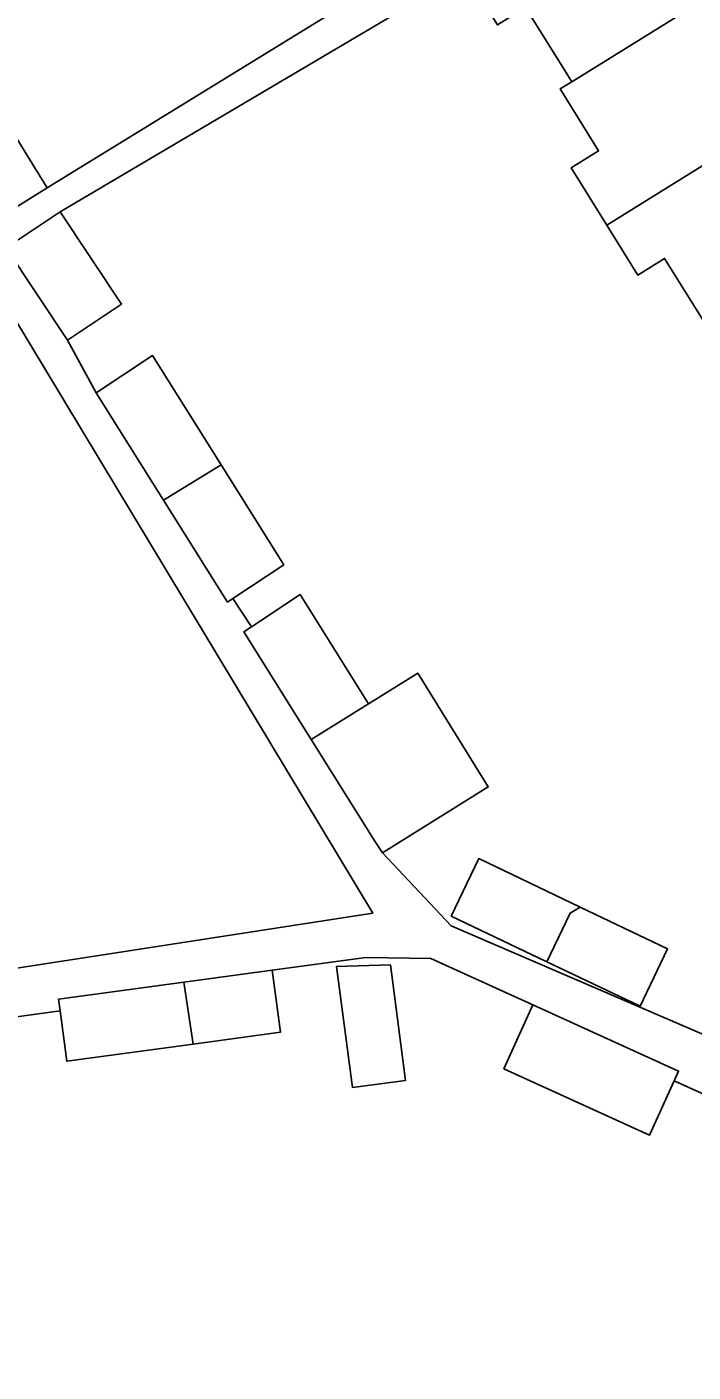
# Model space of a CAD drawing. Extents: x 159279 to 160377, y 384531 to 385888.
# Drawn here: x 159986.71 to 160010.28, y 384966.34 to 385013.89 of the extents above; entities that cross this region are included whole.
import ezdxf

# ---------------------------------------------------------------- set-up
doc = ezdxf.new("R2010")
doc.units = 0
for name, color, linetype in [('IMGEO_Erf', 7, 'Continuous'), ('IMGEO_Pand', 7, 'Continuous'), ('IMGEO_Voetpad_open', 7, 'Continuous')]:
    doc.layers.add(name, color=color, linetype=linetype)

msp = doc.modelspace()

# ---------------------------------------------------------------- linework, layer by layer
at = {"layer": 'IMGEO_Erf'}
for points in [[(159985.259, 385011.704), (159987.424, 385008.202), (160001.528, 385016.874), (160000.287, 385018.873), (159998.736, 385021.371), (159997.332, 385020.5), (159995.927, 385022.765), (159994.786, 385022.057), (159993.559, 385024.035), (159995.687, 385025.355), (159994.567, 385027.161), (159995.526, 385027.756), (159994.013, 385030.194), (159993.037, 385029.567), (159991.608, 385031.871), (159990.395, 385033.826), (159989.341, 385035.525), (159990.313, 385036.128), (159988.734, 385038.673), (159986.632, 385037.312)], [(160002.207, 385015.82), (159987.891, 385007.354), (159990.056, 385004.088), (159988.144, 385002.821), (159989.167, 385000.952), (159991.158, 385002.275), (159993.58, 384998.417), (159995.8, 384994.882), (159993.997, 384993.684), (159994.659, 384992.687), (159996.375, 384993.827), (159998.799, 384989.966), (160000.538, 384991.045), (160003.034, 384987.024), (159999.286, 384984.698), (160001.717, 384982.113), (160012.201, 384977.604)], [(160010.796, 385003.257), (160009.273, 385005.711), (160008.323, 385005.121), (160007.228, 385006.886), (160005.97, 385008.914), (160006.934, 385009.512), (160005.575, 385011.702), (160005.984, 385011.956), (160005.737, 385012.354), (160004.354, 385014.583)], [(160037.852, 384963.858), (160018.2, 384972.885), (160015.912, 384973.87), (160011.982, 384975.562), (160009.612, 384976.64), (160008.738, 384974.72), (160003.588, 384977.063), (160004.61, 384979.318), (160001.005, 384980.958), (159998.701, 384980.993), (159995.384, 384980.544), (159995.681, 384978.352), (159992.591, 384977.933), (159988.124, 384977.328), (159987.884, 384979.107), (159984.967, 384978.705)]]:
    msp.add_lwpolyline(points, dxfattribs=at)
for points in [[(159986.212, 385003.689), (159970.649, 384981.062), (159972.982, 384978.551), (159998.947, 384982.568)], [(160006.285, 384982.776), (160009.374, 384981.301), (160008.404, 384979.269), (160005.104, 384980.845), (160001.724, 384982.458), (160002.694, 384984.49)], [(159998.228, 384976.403), (159997.668, 384980.677), (159999.57, 384980.74), (160000.106, 384976.649)]]:
    msp.add_lwpolyline(points, close=True, dxfattribs=at)
at = {"layer": 'IMGEO_Pand'}
for points in [[(160013.437, 385016.578), (160013.771, 385016.785), (160010.883, 385021.227), (160006.64, 385018.583), (160002.207, 385015.82), (160003.358, 385013.965), (160004.354, 385014.583), (160005.737, 385012.354), (160005.984, 385011.956)], [(160016.053, 385012.362), (160013.437, 385016.578), (160005.984, 385011.956), (160005.575, 385011.702), (160006.934, 385009.512), (160005.97, 385008.914), (160007.228, 385006.886)], [(160007.228, 385006.886), (160008.323, 385005.121), (160009.273, 385005.711), (160010.796, 385003.257), (160018.67, 385008.145), (160016.053, 385012.362)], [(159983.303, 385010.495), (159985.468, 385006.993), (159987.424, 385008.202), (159985.259, 385011.704)], [(159985.98, 385006.088), (159988.144, 385002.821), (159990.056, 385004.088), (159987.891, 385007.354)], [(159991.158, 385002.275), (159989.167, 385000.952), (159991.55, 384997.157), (159993.58, 384998.417)], [(159993.58, 384998.417), (159991.55, 384997.157), (159993.809, 384993.559), (159993.997, 384993.684), (159995.8, 384994.882)], [(159996.375, 384993.827), (159994.659, 384992.687), (159994.384, 384992.504), (159996.769, 384988.706), (159998.799, 384989.966)], [(159998.799, 384989.966), (159996.769, 384988.706), (159999.026, 384985.111), (159999.286, 384984.698), (160003.034, 384987.024), (160000.538, 384991.045)], [(160005.104, 384980.845), (160005.926, 384982.567), (160006.285, 384982.776), (160002.694, 384984.49), (160001.724, 384982.458)], [(160006.285, 384982.776), (160005.926, 384982.567), (160005.104, 384980.845), (160008.404, 384979.269), (160009.374, 384981.301)], [(159998.228, 384976.403), (160000.106, 384976.649), (159999.57, 384980.74), (159997.668, 384980.677)], [(159992.262, 384980.121), (159987.828, 384979.521), (159987.884, 384979.107), (159988.124, 384977.328), (159992.591, 384977.933)], [(159995.681, 384978.352), (159995.384, 384980.544), (159992.262, 384980.121), (159992.591, 384977.933)], [(160004.61, 384979.318), (160003.588, 384977.063), (160008.738, 384974.72), (160009.612, 384976.64), (160009.763, 384976.973)]]:
    msp.add_lwpolyline(points, close=True, dxfattribs=at)
at = {"layer": 'IMGEO_Voetpad_open'}
for points in [[(160001.528, 385016.874), (159987.424, 385008.202), (159985.468, 385006.993)], [(160038.413, 384965.194), (160030.261, 384969.169), (160026.868, 384970.751), (160026.527, 384970.953), (160023.26, 384972.606), (160019.679, 384974.298), (160016.284, 384975.799), (160012.201, 384977.604), (160001.717, 384982.113), (159999.286, 384984.698), (159999.026, 384985.111), (159996.769, 384988.706), (159994.384, 384992.504), (159994.659, 384992.687), (159993.997, 384993.684), (159993.809, 384993.559), (159991.55, 384997.157), (159989.167, 385000.952), (159988.144, 385002.821), (159985.98, 385006.088), (159987.891, 385007.354), (160002.207, 385015.82)], [(159958.81, 384955.308), (159957.075, 384966.848), (159956.988, 384967.43), (159962.811, 384968.306), (159967.425, 384976.341), (159971.413, 384976.948), (159974.753, 384977.456), (159977.599, 384977.872), (159981.822, 384978.514), (159984.928, 384978.987), (159984.967, 384978.705), (159987.884, 384979.107), (159987.828, 384979.521), (159992.262, 384980.121), (159995.384, 384980.544), (159998.701, 384980.993), (160001.005, 384980.958), (160004.61, 384979.318), (160009.763, 384976.973), (160009.612, 384976.64), (160011.982, 384975.562), (160015.912, 384973.87), (160018.2, 384972.885), (160037.852, 384963.858)]]:
    msp.add_lwpolyline(points, dxfattribs=at)
msp.add_lwpolyline([(159986.212, 385003.689), (159998.947, 384982.568), (159972.982, 384978.551), (159970.649, 384981.062)], close=True, dxfattribs=at)

doc.saveas('drawing.dxf')
